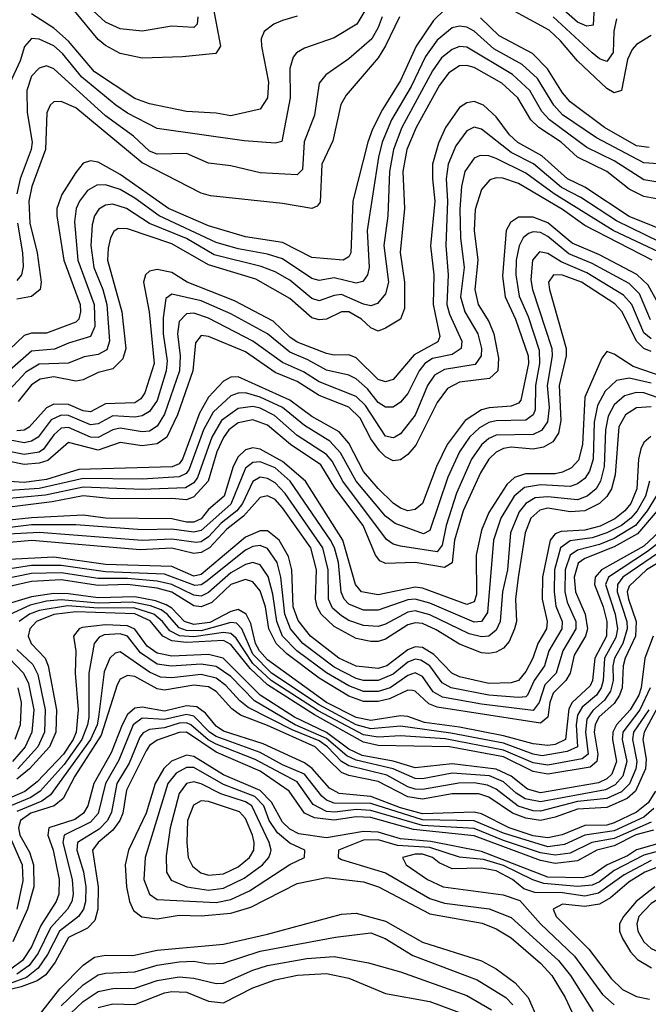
# Model space of a CAD drawing. Header units: inches. Extents: x 990535 to 1117859, y 769386 to 892122.
# Tile 643 of 656: x 1082758 to 1084462, y 830992 to 833662. Entities that reach past the tile are written whole.
import ezdxf

# ---------------------------------------------------------------- set-up
doc = ezdxf.new("R2010")
doc.units = ezdxf.units.IN
doc.header["$MEASUREMENT"] = 0
doc.layers.add('B0883', color=7, linetype='Continuous')

msp = doc.modelspace()

# ---------------------------------------------------------------- linework, layer by layer
at = {"layer": 'B0883', "color": 5}
for points, elevation in [([(1083240.2, 833670), (1083238.6, 833650), (1083230, 833641), (1083170, 833644.8), (1083090, 833630.8), (1083030, 833637.2), (1082990, 833655.3), (1082920.5, 833720.5)], 3260), ([(1084317, 833730), (1084312.8, 833647.2), (1084295.7, 833644.3), (1084270, 833655.2), (1084210, 833709.1)], 3340), ([(1083910.7, 833689.3), (1083879.8, 833660.2), (1083832.4, 833590), (1083790, 833496.7), (1083741.1, 833418.9), (1083714.7, 833365.3), (1083702, 833330), (1083661.4, 833170), (1083655.4, 833030), (1083650, 833018.5), (1083635.2, 833010), (1083550, 833016.9), (1083470, 833057.3), (1083370, 833072.8), (1083270, 833103.3), (1083161, 833150), (1083030, 833242.1), (1082970, 833275.4), (1082950, 833279.1), (1082930, 833272.8), (1082910, 833248), (1082872.2, 833187.8), (1082858.5, 833150), (1082858.1, 833130), (1082877.2, 833010), (1082921.3, 832890), (1082922.4, 832870), (1082917.5, 832850), (1082910, 832841.7), (1082830, 832811.7), (1082790, 832812.1), (1082770, 832805.3), (1082710, 832748.2)], 3420), ([(1083279.9, 833710), (1083302.4, 833590), (1083289.3, 833570.7), (1083198.8, 833561.2), (1083090, 833557.7), (1083030, 833569.9), (1082990, 833591.9), (1082970, 833608.7), (1082906.1, 833686)], 3280), ([(1084470, 833619.6), (1084430, 833594.9), (1084418.5, 833581.5), (1084406, 833554), (1084390, 833470), (1084370, 833463.4), (1084350, 833475.7), (1084270, 833550.2), (1084224.3, 833604.3), (1084193.2, 833633.2), (1084090, 833690)], 3380), ([(1083693.8, 833686.2), (1083672.1, 833650), (1083610, 833613), (1083530, 833584.8), (1083508, 833572), (1083499.3, 833560.7), (1083490.1, 833529.9), (1083490.8, 833450), (1083468.1, 833331.9), (1083450, 833327.1), (1083366.7, 833333.3), (1083130, 833367.3), (1083050, 833408.2), (1083018.1, 833430), (1082926, 833506), (1082873.8, 833570), (1082850, 833590.7), (1082810, 833609.2), (1082789.4, 833610.6), (1082770.9, 833589.1), (1082758.6, 833550), (1082730.5, 833490)], 3340), ([(1083740.3, 833670), (1083730, 833640.4), (1083712.6, 833610), (1083650, 833555.6), (1083587.6, 833512.4), (1083569.7, 833490.3), (1083557.1, 833402.9), (1083528.9, 833331.1), (1083524.2, 833255.8), (1083510, 833241.6), (1083410, 833246.5), (1083330, 833265.6), (1083270, 833272.9), (1083210, 833299.4), (1083130, 833297.1), (1083110, 833305.1), (1083066.2, 833346.2), (1082990, 833401.3), (1082850, 833528.8), (1082830, 833536.7), (1082810, 833530.8), (1082790, 833508.6), (1082777, 833470), (1082777.4, 833410), (1082791, 833330), (1082789.1, 833310), (1082758.9, 833230), (1082749.9, 833190.1)], 3360), ([(1083787.2, 833670), (1083750, 833590.7), (1083730, 833558.4), (1083642.9, 833457.1), (1083628.3, 833431.7), (1083606.5, 833333.5), (1083577.2, 833270), (1083572.5, 833167.5), (1083564.1, 833155.9), (1083550, 833149.5), (1083470, 833163.9), (1083275.4, 833184.6), (1083250, 833191.6), (1083090, 833273.4), (1082910, 833423.2), (1082870, 833440.3), (1082850, 833439.3), (1082840.4, 833430), (1082830.7, 833409.3), (1082827.3, 833310), (1082790.2, 833210), (1082782.7, 833170), (1082785, 833110), (1082804.5, 833030), (1082816, 832950), (1082813.5, 832930), (1082790, 832911.3), (1082750, 832904.2)], 3380), ([(1083510, 833671.2), (1083470, 833659.9), (1083446.4, 833650), (1083420.8, 833630), (1083412.8, 833610), (1083413, 833590), (1083432.6, 833492.6), (1083429.8, 833450.2), (1083410, 833419.6), (1083330, 833400.9), (1083290, 833408.6), (1083210, 833413.4), (1083110, 833433.6), (1083070, 833448.6), (1082960.3, 833520.3), (1082890, 833603.8), (1082850, 833638.6), (1082790, 833677.7)], 3320), ([(1084464.7, 833315.3), (1084430, 833319.7), (1084343.5, 833370), (1084250, 833439.6), (1084230, 833463.6), (1084189.1, 833529.1), (1084148.1, 833570), (1084057.8, 833617.8), (1084006.8, 833666.8)], 3420), ([(1084375.9, 833664.1), (1084368.7, 833631.3), (1084366.9, 833573.1), (1084350, 833548.4), (1084330, 833556.1), (1084310, 833572.4), (1084204.1, 833670)], 3360), ([(1084490, 833271.3), (1084450, 833274.2), (1084321.5, 833341.5), (1084230, 833404.3), (1084206.1, 833430), (1084162.2, 833502.2), (1084120.5, 833540.5), (1084043.1, 833583.1), (1083990, 833630.5), (1083970, 833641.5), (1083950, 833644.8), (1083930, 833640.1), (1083890, 833606.2), (1083858.2, 833561.8), (1083819.3, 833480.7), (1083765.9, 833390), (1083740.3, 833330), (1083730.5, 833289.5), (1083700.3, 833090), (1083705.4, 832990), (1083700.6, 832970), (1083688.1, 832951.9), (1083670, 832947.3), (1083610, 832961.5), (1083570, 832954.9), (1083550, 832960.1), (1083470, 833013.7), (1083430, 833026.5), (1083350, 833040.5), (1083290, 833057.4), (1083136.2, 833130), (1083070, 833178.4), (1083030, 833201.3), (1082990, 833214.2), (1082966.9, 833213.1), (1082941.6, 833198.4), (1082919.3, 833170), (1082910.5, 833149.5), (1082906, 833114), (1082914.9, 833010), (1082959.1, 832890), (1082961.2, 832830), (1082950, 832802.4), (1082890, 832784.9), (1082851.7, 832768.3), (1082790, 832762.6), (1082730, 832710.2)], 3440), ([(1084510, 833218.1), (1084450, 833227.3), (1084370, 833279.2), (1084295.5, 833315.5), (1084194.6, 833390), (1084173.2, 833413.2), (1084140.7, 833470), (1084093.8, 833513.8), (1083970, 833587.3), (1083950, 833589.1), (1083930, 833581.6), (1083901.8, 833558.2), (1083876.7, 833523.3), (1083794.2, 833370), (1083771.3, 833310), (1083760.5, 833250), (1083755.6, 833130), (1083745.5, 833050), (1083757.5, 832950), (1083750, 832918.6), (1083727.5, 832892.5), (1083710, 832885.8), (1083690, 832890.7), (1083630, 832916.8), (1083610, 832914.2), (1083570, 832899.4), (1083550, 832905.9), (1083490, 832955.2), (1083450, 832978.6), (1083412.4, 832992.4), (1083284.6, 833024.6), (1083210, 833068.7), (1083109.2, 833109.2), (1083046.8, 833150), (1083010, 833162.1), (1082990, 833159.3), (1082972.1, 833147.9), (1082960.8, 833130), (1082954, 833106), (1082950.7, 833049.3), (1082958.2, 832990), (1082983.3, 832930), (1082994.1, 832890), (1083001.1, 832790), (1082993.5, 832766.5), (1082970, 832753.7), (1082932.2, 832747.8), (1082889.8, 832730.2), (1082810, 832727.8), (1082773.9, 832706.1), (1082730, 832657.9)], 3460), ([(1084550, 833164.3), (1084450, 833182.7), (1084410, 833202.3), (1084350, 833250.2), (1084270, 833288.9), (1084226.4, 833330), (1084165.2, 833370), (1084143.3, 833390), (1084108.5, 833450), (1084065, 833490), (1083990, 833532.5), (1083970, 833538.1), (1083950, 833536.8), (1083921.7, 833518.3), (1083895.8, 833484.2), (1083832.3, 833370), (1083807.7, 833310), (1083796.5, 833250), (1083801.1, 833150), (1083789.2, 833030.8), (1083801.5, 832950), (1083801.4, 832878.6), (1083790.3, 832849.7), (1083750, 832825), (1083730, 832817.6), (1083710, 832826.2), (1083684.6, 832850), (1083650, 832869.5), (1083630, 832869.4), (1083590, 832849.4), (1083570, 832847.7), (1083550, 832853.5), (1083490, 832905.6), (1083397.9, 832957.9), (1083270, 832996.9), (1083170, 833053.8), (1083050, 833094.7), (1083024.4, 833095.6), (1083012.6, 833087.4), (1083003.7, 833070), (1082997.2, 833042.8), (1082996, 833010), (1083034.8, 832870), (1083045.1, 832770), (1083037.4, 832742.6), (1083010, 832714.9), (1082970, 832704.8), (1082930, 832685.4), (1082910, 832681.4), (1082850, 832693.5), (1082812.8, 832687.2), (1082790, 832671.7), (1082753.3, 832626.7)], 3480), ([(1084550, 833072.3), (1084410, 833128.4), (1084290, 833208), (1084243.4, 833230), (1084173.1, 833293.1), (1084108.8, 833328.8), (1084085.8, 833350), (1084050, 833398.8), (1084014.9, 833430), (1083990, 833439.8), (1083970, 833436.3), (1083950, 833423.5), (1083912.1, 833370), (1083893.2, 833326.8), (1083877.4, 833270), (1083876.6, 833230), (1083883.6, 833170), (1083871.2, 833048.8), (1083880.9, 832970), (1083878.5, 832890), (1083897, 832803), (1083891.4, 832788.6), (1083827, 832753), (1083770, 832686.1), (1083750, 832680.2), (1083730, 832686.4), (1083670, 832744.9), (1083650, 832753.4), (1083610, 832752.4), (1083590, 832756.6), (1083510, 832787.7), (1083490, 832801.1), (1083444.7, 832844.7), (1083339.9, 832899.9), (1083211.6, 832950), (1083170, 832976), (1083130, 832984.6), (1083110, 832979.9), (1083098.6, 832970), (1083093.4, 832950), (1083108.4, 832870), (1083122.1, 832730), (1083096.9, 832650), (1083086.2, 832633.8), (1083070, 832623.1), (1082990, 832620.5), (1082950, 832598.6), (1082930, 832601.1), (1082890, 832618.2), (1082850, 832619.2), (1082830, 832608.9), (1082783.4, 832556.6), (1082770, 832549), (1082750, 832547.3)], 3520), ([(1084570, 833022), (1084376.2, 833116.2), (1084279.5, 833179.5), (1084227.2, 833207.2), (1084150.8, 833270.8), (1084090, 833302.1), (1084010, 833365.4), (1083990, 833370.3), (1083970, 833360.6), (1083940, 833320), (1083919.3, 833270), (1083913.8, 833230), (1083917.6, 833170), (1083913.5, 833050), (1083919.9, 832970), (1083916.2, 832890), (1083923.2, 832863.2), (1083956.5, 832790), (1083954.9, 832770), (1083930, 832754.3), (1083877.1, 832742.9), (1083855.9, 832730), (1083840.5, 832710), (1083810, 832647.9), (1083790, 832624.6), (1083770, 832611), (1083750, 832611.5), (1083730, 832624.1), (1083700.6, 832660.6), (1083670, 832687.7), (1083650, 832697.9), (1083590, 832711.3), (1083539.3, 832739.3), (1083490, 832759.9), (1083429.6, 832809.6), (1083330, 832864.2), (1083250, 832899.3), (1083170, 832917.8), (1083154.2, 832905.8), (1083146.6, 832853.4), (1083146.9, 832810), (1083157.2, 832737.2), (1083155.1, 832710), (1083130, 832629.5), (1083110, 832599), (1083090, 832587.2), (1083070, 832584.3), (1083010, 832587.9), (1082970, 832565.8), (1082950, 832563.3), (1082890, 832588.1), (1082870, 832589.3), (1082843.1, 832576.9), (1082807.5, 832530), (1082790, 832518.5), (1082770, 832514.2), (1082650, 832537)], 3540), ([(1084491.4, 833031.4), (1084366.7, 833090), (1084206.7, 833190), (1084130, 833245.6), (1084050, 833285.3), (1084030, 833292.8), (1084006.4, 833293.6), (1083990, 833286.6), (1083964.9, 833250), (1083955.4, 833210), (1083951.6, 833148.4), (1083952.8, 833070), (1083962.6, 832990), (1083953.2, 832910), (1083964.9, 832870), (1084000.3, 832810), (1084009.8, 832770.2), (1084009.2, 832750), (1083992.9, 832727.1), (1083910, 832713.6), (1083882.4, 832697.6), (1083863.2, 832670), (1083830, 832589.5), (1083790, 832538.7), (1083775.1, 832530), (1083770, 832527.6), (1083750, 832532.8), (1083695.2, 832615.2), (1083670, 832640.1), (1083570, 832680.2), (1083526.9, 832706.9), (1083470, 832732.3), (1083390, 832790), (1083270, 832852.4), (1083230, 832866), (1083210, 832864.2), (1083190, 832843.2), (1083185.5, 832810), (1083192.8, 832750), (1083190.8, 832710), (1083150, 832591.9), (1083130, 832559.6), (1083110, 832546.1), (1083090, 832543.8), (1083030, 832554.1), (1083010, 832549.8), (1082970, 832528.6), (1082950, 832529.8), (1082890, 832556.4), (1082870, 832554.1), (1082850, 832535.7), (1082822.4, 832497.6), (1082810, 832489.5), (1082770, 832483.2), (1082630, 832511.1)], 3560), ([(1084472.6, 833010), (1084290, 833103.7), (1084230, 833147.4), (1084110, 833217.5), (1084068.2, 833231.8), (1084050, 833232.8), (1084032.6, 833227.4), (1084010, 833201.5), (1083993.1, 833146.9), (1083990, 833090), (1083999.8, 833010), (1083991.6, 832930), (1084000.5, 832890), (1084030, 832843.4), (1084043.6, 832810), (1084056.2, 832743.8), (1084054.3, 832710), (1084031.5, 832688.5), (1083950, 832678.7), (1083917.8, 832662.2), (1083890, 832623.9), (1083831.9, 832508.1), (1083810, 832483), (1083790, 832468.4), (1083770, 832465.6), (1083750, 832476.6), (1083733.1, 832493.1), (1083710, 832525.6), (1083681, 832581), (1083650, 832611.1), (1083570, 832642.8), (1083510, 832680.5), (1083450, 832705.3), (1083370, 832761.1), (1083270, 832802.6), (1083250, 832805.1), (1083234.4, 832785.6), (1083227.1, 832710), (1083185.2, 832590), (1083156.8, 832530), (1083130, 832511.3), (1083090, 832506.6), (1083030, 832515.6), (1082970, 832494.6), (1082890, 832515.3), (1082833.5, 832466.5), (1082810, 832458.9), (1082770, 832455.5), (1082610, 832487.9)], 3580), ([(1084490.4, 832890), (1084461.8, 832941.8), (1084431.2, 832971.2), (1084330, 833024.6), (1084255.9, 833055.9), (1084190, 833111), (1084150, 833126.1), (1084110, 833126.6), (1084088.2, 833111.8), (1084076.5, 833090), (1084066.5, 832966.5), (1084074.3, 832910), (1084102.2, 832850), (1084136.3, 832750), (1084137.2, 832730), (1084116.3, 832630), (1084110, 832622.1), (1084090, 832613.4), (1084030.4, 832609.6), (1084010, 832604.2), (1083965.4, 832574.6), (1083916.7, 832510), (1083888.2, 832450), (1083850.3, 832350), (1083830, 832333.4), (1083810, 832330), (1083790, 832337), (1083770, 832350.5), (1083730, 832390.5), (1083690, 832436.7), (1083650, 832513.1), (1083623.9, 832543.9), (1083550, 832585.5), (1083490.4, 832630.4), (1083350, 832693.8), (1083330, 832692.2), (1083310, 832681.8), (1083270, 832638.3), (1083245.1, 832594.8), (1083199.3, 832470), (1083190, 832457.4), (1083170.8, 832449.2), (1082918.2, 832441.8), (1082830, 832415.1), (1082770, 832407.1), (1082729.9, 832409.9)], 3620), ([(1082751.2, 833110), (1082765.5, 833030), (1082767, 832993), (1082762.7, 832970), (1082750, 832954.5)], 3360), ([(1084468.3, 832848.3), (1084438.2, 832918.2), (1084410, 832946.1), (1084310, 833001), (1084246.9, 833026.9), (1084190, 833074.3), (1084170, 833084.5), (1084150, 833086.9), (1084137.5, 833082.5), (1084122.5, 833070), (1084111.7, 833048.3), (1084104.3, 833010), (1084103.2, 832970), (1084112.5, 832912.5), (1084136.6, 832856.6), (1084166.1, 832766.1), (1084167.4, 832730), (1084156.7, 832670), (1084155.9, 832604.1), (1084150, 832589.9), (1084130, 832576.2), (1084050, 832574.1), (1084030, 832569.1), (1084004.5, 832555.5), (1083977.5, 832530), (1083950, 832490), (1083918.5, 832421.5), (1083870, 832276.9), (1083852.3, 832267.7), (1083775.5, 832295.5), (1083750, 832315.6), (1083670, 832410), (1083627.7, 832487.7), (1083598.6, 832518.6), (1083530, 832561.5), (1083470.5, 832610), (1083410, 832637.8), (1083370, 832650), (1083350, 832649.5), (1083330, 832641.6), (1083282.2, 832597.8), (1083255.7, 832550), (1083217.4, 832442.6), (1083209.2, 832430.8), (1083190, 832421.9), (1083090, 832416.3), (1082930, 832417.5), (1082810, 832390.1), (1082730, 832385.3)], 3640), ([(1084470, 832796.7), (1084450, 832812.7), (1084417.2, 832890), (1084395, 832915), (1084295.7, 832975.7), (1084225.7, 833005.7), (1084190, 833027.9), (1084167.5, 833032.5), (1084148.1, 833010), (1084143.6, 832956.4), (1084147.8, 832930), (1084200.9, 832770), (1084201.8, 832750), (1084188, 832670), (1084193.7, 832610), (1084189, 832571), (1084172.3, 832547.7), (1084150, 832536.8), (1084050, 832535.6), (1084030, 832525.9), (1084010, 832508.7), (1083982.7, 832470), (1083941.8, 832378.2), (1083914.2, 832290), (1083903, 832237), (1083890, 832219), (1083790, 832234.3), (1083770, 832239.8), (1083752.3, 832252.3), (1083634, 832410), (1083604.7, 832464.7), (1083590, 832482.6), (1083510, 832534.6), (1083448.4, 832588.4), (1083410, 832608), (1083390, 832613.2), (1083350, 832607.8), (1083305.1, 832574.9), (1083278.6, 832530), (1083239.4, 832420.6), (1083230, 832406.1), (1083207.3, 832392.7), (1083090, 832387.9), (1082930, 832394.2), (1082827.2, 832372.8), (1082710, 832361.9)], 3660), ([(1084470, 832762.5), (1084450.5, 832770.5), (1084430, 832790), (1084391.2, 832870), (1084371.8, 832891.8), (1084280.9, 832950), (1084230, 832969.1), (1084205.5, 832970), (1084191.6, 832950), (1084194.1, 832930), (1084239.5, 832770), (1084239.7, 832750), (1084220.9, 832670), (1084224.9, 832575.2), (1084219, 832541), (1084203.3, 832516.7), (1084177.8, 832502.2), (1084150, 832497.2), (1084090, 832502.2), (1084070, 832499.3), (1084050, 832489.4), (1084030.2, 832469.8), (1084007, 832433), (1083960.5, 832330), (1083936.7, 832250), (1083930.7, 832189.3), (1083910, 832176.2), (1083830, 832189.5), (1083750, 832187), (1083734.6, 832194.6), (1083722.5, 832210), (1083688.8, 832290), (1083612, 832392), (1083574.6, 832454.6), (1083492.1, 832510), (1083430, 832562), (1083390, 832576.9), (1083350, 832569), (1083325, 832550), (1083310, 832529), (1083292, 832490), (1083268.3, 832410), (1083230, 832368.2), (1083210, 832359.4), (1083170, 832363.6), (1083010, 832362.9), (1082930, 832370.5), (1082845.4, 832354.6), (1082730, 832340.2)], 3680), ([(1084555.1, 832675.1), (1084421.4, 832721.4), (1084370, 832755.1), (1084350, 832762.1), (1084336, 832744), (1084290, 832637.8), (1084283.7, 832510), (1084272.6, 832467.4), (1084253.6, 832446.4), (1084230, 832434.4), (1084209.7, 832430.3), (1084129.4, 832430.6), (1084099.7, 832420.3), (1084078.2, 832401.8), (1084030, 832325.6), (1084010, 832277.8), (1083995.9, 832210), (1083996.7, 832103.3), (1083990, 832083.1), (1083970, 832076), (1083850, 832119.8), (1083830, 832123.2), (1083730, 832102), (1083684.9, 832110), (1083667.9, 832130), (1083634.1, 832250), (1083532.4, 832410), (1083470, 832463.9), (1083410, 832497.3), (1083390, 832500.8), (1083370, 832495.1), (1083350, 832476.6), (1083336.6, 832450), (1083312.4, 832370), (1083270, 832333.6), (1083250, 832308.4), (1083230, 832299.5), (1083210, 832298.9), (1083170, 832308.4), (1082990.5, 832310.5), (1082930, 832318.3), (1082790, 832311.2), (1082610, 832291.9)], 3720), ([(1084470, 832675.9), (1084410.5, 832689.5), (1084376.1, 832683.9), (1084345.2, 832654.8), (1084324.5, 832615.5), (1084315.9, 832570), (1084312.9, 832470), (1084302.8, 832437.2), (1084290, 832417.7), (1084270, 832402.9), (1084250, 832396.2), (1084170, 832400.3), (1084126.9, 832393.1), (1084098.9, 832370), (1084062, 832310), (1084042.7, 832250), (1084026, 832054), (1084010, 832030), (1083990, 832028.1), (1083870, 832079.4), (1083830, 832090.6), (1083810, 832088.6), (1083730, 832060.4), (1083690, 832061), (1083650, 832077.2), (1083637.2, 832090), (1083629.1, 832109.1), (1083621.8, 832190), (1083610.9, 832230), (1083600.3, 832250), (1083491.4, 832410), (1083450, 832446.4), (1083410, 832462.5), (1083390, 832460.7), (1083370, 832445.6), (1083330, 832347.9), (1083250, 832277), (1083230, 832271.8), (1083170, 832280.2), (1083090, 832278.3), (1082910, 832291.9), (1082790, 832291.9), (1082717, 832283)], 3740), ([(1084507.5, 832630), (1084450, 832650), (1084429.4, 832650.6), (1084398.1, 832641.9), (1084370, 832617.9), (1084353.1, 832586.9), (1084345.9, 832550), (1084343, 832450), (1084332.9, 832410), (1084320.5, 832390), (1084296.6, 832370), (1084270, 832360.2), (1084190, 832368.2), (1084155.2, 832364.8), (1084130.1, 832350), (1084112.5, 832327.5), (1084088.6, 832270), (1084080.4, 832170), (1084067, 832110), (1084060.2, 832030), (1084050, 832006.7), (1084030, 831990), (1084010, 831988), (1083976.5, 831996.5), (1083870, 832048), (1083830, 832058.4), (1083810, 832055.2), (1083750, 832022.2), (1083730, 832016.2), (1083690, 832018.7), (1083650, 832032.9), (1083630, 832045), (1083606.2, 832066.2), (1083595.2, 832090), (1083594.2, 832170), (1083579.6, 832230), (1083477.3, 832377.3), (1083450, 832405.6), (1083430, 832417.9), (1083410, 832421.1), (1083390.2, 832409.8), (1083361.6, 832350), (1083346.1, 832330), (1083303.5, 832296.5), (1083270, 832259.5), (1083250, 832246.2), (1083236.1, 832243.9), (1083170, 832253.5), (1083090, 832249.4), (1082810, 832271.4), (1082610, 832260.7)], 3760), ([(1084470, 832612), (1084430, 832609.3), (1084400.5, 832590), (1084382.4, 832557.6), (1084372.2, 832427.8), (1084362.6, 832390), (1084350, 832368.7), (1084330, 832349.6), (1084290, 832330), (1084250, 832327.4), (1084190, 832337.4), (1084167.8, 832332.2), (1084143.4, 832310), (1084128.1, 832270), (1084109.1, 832149.1), (1084102.1, 832090), (1084105.2, 832030), (1084099.5, 832010), (1084084.6, 831975.4), (1084070, 831957.6), (1084050, 831946.9), (1084030, 831943.3), (1084010, 831944.8), (1083950, 831968.1), (1083887.4, 832007.4), (1083850, 832024.2), (1083830, 832025.9), (1083810, 832021), (1083750, 831981.7), (1083730, 831975.9), (1083710, 831975.4), (1083670, 831983.6), (1083610, 832016.7), (1083574.7, 832050), (1083564, 832070), (1083559.9, 832090), (1083562.8, 832170), (1083547, 832230), (1083470, 832338.3), (1083450, 832361), (1083430, 832370.9), (1083410, 832366.2), (1083364.8, 832315.2), (1083319.5, 832280.5), (1083271.9, 832230), (1083250, 832216.7), (1083230, 832214.1), (1083170, 832228.9), (1083084.1, 832224.1), (1082790.3, 832249.7), (1082710, 832242.4)], 3780), ([(1084468.7, 832531.3), (1084450, 832515.2), (1084442.1, 832497.9), (1084435.9, 832470), (1084431.6, 832390), (1084414.9, 832350), (1084399, 832330), (1084371.9, 832308.1), (1084331.5, 832288.5), (1084290, 832277.7), (1084226.2, 832273.8), (1084210, 832267.9), (1084195.8, 832250), (1084175, 832150), (1084174.7, 832090), (1084188.2, 832030), (1084185.9, 832010), (1084162.3, 831970), (1084148.9, 831930), (1084130, 831894.5), (1084110, 831869.7), (1084090, 831863.1), (1084030, 831861.8), (1083950, 831880.1), (1083929.7, 831889.7), (1083880.5, 831940.5), (1083850, 831959.5), (1083830, 831961), (1083810, 831952.8), (1083753.2, 831910), (1083730, 831901.9), (1083670, 831908.3), (1083622.6, 831930), (1083546.2, 831990), (1083512.7, 832032.7), (1083498.9, 832070), (1083495.8, 832170), (1083486.3, 832206.3), (1083461.3, 832250), (1083430, 832275.5), (1083410, 832276.1), (1083370, 832258.1), (1083250, 832157.5), (1083230, 832152.7), (1083170, 832178.6), (1082990, 832184.6), (1082850, 832204.1), (1082590, 832190.4)], 3820), ([(1084465.1, 832410), (1084455.1, 832370), (1084432.1, 832330), (1084415.2, 832310), (1084390, 832290), (1084350, 832270.5), (1084310, 832257.1), (1084250, 832248.6), (1084224.4, 832230), (1084207.9, 832170), (1084206.6, 832110), (1084211.8, 832071.8), (1084228.6, 832030), (1084227.8, 832010), (1084192.5, 831950), (1084181.1, 831910), (1084152.8, 831870), (1084134.9, 831830), (1084130, 831825.7), (1084110, 831823.9), (1084029.9, 831830.1), (1083927.9, 831850), (1083903.2, 831863.2), (1083870, 831910), (1083845.2, 831925.2), (1083830, 831927.3), (1083810, 831919.3), (1083770, 831887.4), (1083730, 831869.5), (1083690, 831869.7), (1083670, 831875.6), (1083610, 831906.3), (1083525.6, 831970), (1083491.9, 832010), (1083476.8, 832050), (1083466.1, 832150), (1083455.7, 832190), (1083430, 832228.1), (1083410, 832235.8), (1083390, 832233.1), (1083370, 832223.7), (1083262.6, 832137.4), (1083250, 832128.9), (1083232.7, 832127.3), (1083150, 832157.8), (1082990, 832164.1), (1082870, 832182), (1082790, 832181.9), (1082690, 832166.6)], 3840), ([(1084483.2, 832370), (1084459.6, 832330), (1084427.5, 832290), (1084370, 832254.9), (1084330, 832238.8), (1084270, 832223.2), (1084250, 832209.3), (1084236.4, 832170), (1084235.9, 832110), (1084242.1, 832082), (1084265.5, 832030), (1084265.4, 832010), (1084230.8, 831950), (1084212.1, 831890), (1084182.1, 831857.9), (1084165.9, 831810), (1084150, 831788.5), (1084010, 831805.7), (1083904.2, 831824.2), (1083878.7, 831838.7), (1083850, 831880.7), (1083830, 831890.7), (1083810, 831883.4), (1083761.9, 831850), (1083730, 831839.8), (1083690, 831839.9), (1083650, 831855.4), (1083590, 831891), (1083509.3, 831950), (1083470.3, 831990), (1083454.6, 832030), (1083443.9, 832103.9), (1083431.7, 832151.7), (1083410, 832183.2), (1083390, 832189.5), (1083370, 832184.2), (1083330, 832161.9), (1083270, 832108.4), (1083250, 832098.5), (1083230, 832100.8), (1083170, 832130.1), (1083130, 832139.6), (1083050, 832146.8), (1082970, 832146), (1082870, 832161.6), (1082790, 832160.3), (1082710, 832144)], 3860), ([(1084550, 832327.1), (1084450, 832234.2), (1084335.7, 832170), (1084318.6, 832150), (1084316.3, 832130), (1084340.1, 832070), (1084350.2, 832030), (1084348.8, 831990), (1084316.9, 831930), (1084310.9, 831870), (1084304.6, 831855.4), (1084256.2, 831810), (1084246.9, 831793.1), (1084237.5, 831710), (1084210, 831696), (1084190, 831693.6), (1084150, 831697.6), (1084070, 831720.1), (1083950, 831743.3), (1083855.6, 831755.6), (1083810, 831771.9), (1083790, 831773.6), (1083710, 831761.5), (1083670, 831769.7), (1083590, 831810.5), (1083430, 831925.8), (1083407.9, 831950), (1083397.4, 831970), (1083384.2, 832024.2), (1083371.8, 832050), (1083350, 832062.5), (1083330, 832057.3), (1083272.8, 832027.2), (1083230, 832021.4), (1083204.6, 832030), (1083170, 832065.8), (1083155.2, 832075.2), (1083125.8, 832085.8), (1083070, 832096.7), (1082970, 832093.6), (1082890, 832105.1), (1082850, 832106), (1082790, 832096.7), (1082698.6, 832070)], 3920), ([(1084486.1, 832330), (1084432.8, 832267.2), (1084370, 832232.7), (1084290, 832200.8), (1084272.3, 832187.7), (1084261.6, 832150), (1084264.4, 832110), (1084291.1, 832050), (1084297.8, 832010), (1084291.7, 831990), (1084261.5, 831938.5), (1084250.7, 831889.3), (1084238.2, 831870), (1084204.7, 831835.3), (1084195.1, 831810), (1084189.7, 831770.3), (1084170, 831753.8), (1083890, 831797.9), (1083866.9, 831806.9), (1083830, 831841.2), (1083822.4, 831842.4), (1083810, 831843.4), (1083760, 831820), (1083730, 831813), (1083690, 831812.8), (1083650, 831827.2), (1083570, 831876.4), (1083481.7, 831941.7), (1083453, 831970), (1083433.5, 832010), (1083423.7, 832070), (1083410, 832112.6), (1083390, 832137.8), (1083370, 832143.3), (1083330, 832130.3), (1083278.3, 832081.7), (1083250, 832069.2), (1083230, 832072.5), (1083170, 832109.2), (1083130, 832120), (1083050.1, 832129.9), (1082970, 832127.1), (1082870, 832142.5), (1082790, 832138.7), (1082710, 832120.4)], 3880), ([(1084530, 832274.3), (1084460.3, 832219.7), (1084353.9, 832150), (1084346.4, 832130), (1084372.1, 832050), (1084378.7, 832010), (1084373.8, 831986.2), (1084343.6, 831930), (1084339.9, 831870), (1084334.5, 831850), (1084321.4, 831830), (1084282.6, 831797.4), (1084270, 831775.7), (1084266.2, 831750), (1084270.4, 831689.6), (1084242.4, 831677.6), (1084174.7, 831665.3), (1084150, 831669.7), (1084070, 831699.4), (1083927.2, 831727.2), (1083790, 831746), (1083710, 831738.5), (1083670, 831749.5), (1083570, 831803.5), (1083440.7, 831890), (1083390, 831941.5), (1083360.2, 832010), (1083345.1, 832025.1), (1083330, 832027.2), (1083250, 832004.5), (1083210, 832005.2), (1083190, 832012.9), (1083157.2, 832050), (1083141.1, 832061.1), (1083112.6, 832072.6), (1083062.2, 832082.2), (1082970, 832079.5), (1082870, 832089), (1082830, 832085.2), (1082785.6, 832074.4), (1082717.5, 832042.5)], 3940), ([(1084510, 832229.8), (1084393.5, 832150), (1084378.6, 832130), (1084378.2, 832110), (1084403.6, 832030), (1084405.3, 832010), (1084393.6, 831970), (1084370.6, 831930), (1084366.2, 831910), (1084367.3, 831870), (1084359.5, 831840.5), (1084343.8, 831816.2), (1084311.4, 831788.6), (1084295.2, 831764.8), (1084292.4, 831730), (1084299.3, 831670), (1084282.8, 831657.2), (1084190, 831640.1), (1084150, 831646.7), (1084070, 831680.8), (1083911.5, 831711.5), (1083790, 831719.4), (1083730, 831715.7), (1083690, 831722.4), (1083567.3, 831787.3), (1083439.5, 831870), (1083390, 831916), (1083344.4, 831984.4), (1083330, 831996.9), (1083310, 831999.8), (1083230, 831988.1), (1083191, 831991), (1083164.6, 832004.6), (1083145.2, 832030), (1083121.7, 832050), (1083066.8, 832066.8), (1082970, 832066), (1082887.4, 832072.7), (1082810, 832060), (1082784, 832050), (1082755.7, 832030)], 3960), ([(1084510, 832201.5), (1084457.4, 832170), (1084410, 832125.3), (1084405.4, 832110), (1084408.2, 832090), (1084429.3, 832030), (1084427.1, 831990), (1084399.1, 831930), (1084393.9, 831910), (1084391.4, 831850), (1084384.3, 831830), (1084370, 831807.8), (1084328.4, 831770), (1084317.8, 831750), (1084315.6, 831730), (1084325.4, 831670), (1084322.9, 831650), (1084304.9, 831635.1), (1084190, 831615.4), (1084150, 831623.3), (1084070, 831662.8), (1083923.4, 831690), (1083730, 831693.8), (1083690, 831702.6), (1083556.8, 831776.8), (1083430, 831858), (1083382.7, 831902.7), (1083330, 831967.7), (1083310, 831978.6), (1083210, 831973.1), (1083170, 831977.3), (1083145.6, 831990), (1083111.8, 832031.8), (1083070, 832050.7), (1082910, 832056.4), (1082850, 832048.5), (1082803.5, 832030), (1082784.8, 832010), (1082780.4, 831990), (1082788.7, 831970), (1082827, 831930), (1082835, 831910), (1082857.1, 831790), (1082855.2, 831730), (1082838.2, 831690), (1082783.9, 831630), (1082750, 831602.3)], 3980), ([(1084475.8, 831990), (1084452.5, 831930), (1084442.9, 831850), (1084436.2, 831830), (1084413.4, 831790), (1084375.8, 831750), (1084366.3, 831730), (1084365.2, 831710), (1084375.8, 831650), (1084363.8, 831616.2), (1084350, 831602.7), (1084327.4, 831592.6), (1084170, 831565), (1084135, 831575), (1084090, 831610), (1084049.6, 831629.6), (1083930, 831644.1), (1083830, 831632.8), (1083770.6, 831650.6), (1083686.4, 831666.4), (1083650, 831683.7), (1083590, 831729.1), (1083502.6, 831770), (1083410.1, 831830), (1083309.3, 831930), (1083270, 831940.7), (1083170, 831935.5), (1083130, 831943.8), (1083103.3, 831963.3), (1083070, 832008.9), (1083050, 832017.9), (1082990, 832021.1), (1082926.7, 832013.3), (1082918.7, 832010), (1082903.6, 831990), (1082909.6, 831949.6), (1082907.7, 831890), (1082916.2, 831790), (1082910.3, 831730), (1082902.5, 831710), (1082876.5, 831670), (1082805.2, 831594.8), (1082771.6, 831568.4), (1082715.8, 831544.2)], 4020), ([(1084467.1, 831850), (1084439.3, 831790), (1084393.4, 831730), (1084391, 831710), (1084403.9, 831650), (1084392.9, 831610), (1084372.8, 831587.2), (1084346.4, 831573.6), (1084170, 831540.5), (1084128.6, 831548.6), (1084104.1, 831564.1), (1084070, 831594.9), (1084031.5, 831611.5), (1083930, 831618.2), (1083850, 831602.7), (1083830, 831603.9), (1083770, 831630.4), (1083670, 831653.3), (1083645.1, 831665.1), (1083590, 831712.3), (1083504.6, 831750), (1083394.6, 831814.6), (1083330, 831880.8), (1083290, 831908.2), (1083250, 831914.1), (1083168.3, 831908.3), (1083130, 831914.3), (1083085, 831945), (1083050, 831990.3), (1083030, 831996.8), (1082986.6, 831993.4), (1082972.9, 831987.1), (1082959.6, 831970), (1082945.4, 831890), (1082944.9, 831770), (1082941.8, 831750), (1082925.7, 831710), (1082877.9, 831642.1), (1082812.9, 831570), (1082787.8, 831552.2), (1082730.7, 831529.3)], 4040), ([(1082750, 831954.3), (1082793.1, 831913.1), (1082806.5, 831886.5), (1082826.8, 831790), (1082824.6, 831730), (1082807.1, 831690), (1082752.2, 831630)], 3960), ([(1082710.4, 831950), (1082767.5, 831890), (1082781.7, 831861.7), (1082795.6, 831790), (1082790.9, 831730), (1082772, 831690), (1082738.3, 831650)], 3940), ([(1084463.6, 831790), (1084422.2, 831730), (1084419, 831710), (1084431.6, 831650), (1084428.9, 831630), (1084410.9, 831589.1), (1084390, 831568.2), (1084350, 831549.5), (1084270, 831541.4), (1084170, 831515.8), (1084150, 831516.4), (1084109.5, 831529.4), (1084050, 831575.2), (1084026.3, 831586.3), (1083990, 831592), (1083948.3, 831591.7), (1083850, 831573.8), (1083830, 831574.7), (1083810, 831581), (1083753.1, 831613.1), (1083650, 831638.1), (1083630, 831650.5), (1083592.5, 831690), (1083570, 831706.1), (1083496.2, 831736.2), (1083376.8, 831796.8), (1083354.3, 831814.3), (1083316.2, 831856.2), (1083290, 831876), (1083250, 831885.8), (1083170, 831877.1), (1083139.2, 831879.2), (1083110, 831892.1), (1083030, 831947.7), (1083016.2, 831943.8), (1083002.3, 831930), (1082986.8, 831893.2), (1082971.5, 831770), (1082967.3, 831750), (1082949.2, 831710), (1082840.7, 831559.3), (1082817.4, 831542.6), (1082750, 831514.7)], 4060), ([(1084505.7, 831830), (1084451.2, 831730), (1084447.8, 831710), (1084456.6, 831656.6), (1084454.5, 831630), (1084427.8, 831570), (1084405.4, 831550), (1084350, 831525), (1084270, 831520.6), (1084210, 831499.2), (1084170, 831490.5), (1084130, 831496.8), (1084094.4, 831510), (1084030, 831553.4), (1084002.6, 831562.6), (1083930, 831562.6), (1083850, 831548), (1083810, 831554), (1083730, 831596), (1083650, 831612.1), (1083630, 831620.2), (1083559.1, 831690), (1083430, 831748.1), (1083356.1, 831776.1), (1083332.9, 831792.9), (1083290, 831840.4), (1083270, 831852.3), (1083230, 831857.2), (1083150, 831843.4), (1083130, 831847.6), (1083070, 831880.2), (1083050, 831883.6), (1083030, 831873.2), (1083021.6, 831858.4), (1082978.8, 831721.2), (1082907.2, 831610), (1082875.4, 831550), (1082851.4, 831530), (1082787.7, 831510), (1082759.8, 831490), (1082754, 831470), (1082758.3, 831450), (1082784.4, 831404.4), (1082795.3, 831370), (1082795.9, 831310), (1082779.1, 831250), (1082738.8, 831161.2)], 4080), ([(1082752.5, 831850), (1082761.6, 831810), (1082758.4, 831750), (1082744.6, 831710)], 3920), ([(1084481.7, 831570), (1084461.9, 831538.1), (1084430, 831512.6), (1084370, 831483.8), (1084350, 831477.8), (1084290, 831476.4), (1084229.1, 831450.9), (1084190, 831442.7), (1084150, 831448.5), (1084085, 831470), (1084010, 831508), (1083990, 831512.8), (1083850, 831508.4), (1083790, 831524.4), (1083710, 831555.4), (1083623.7, 831563.7), (1083597.6, 831577.6), (1083551, 831631), (1083530, 831646.8), (1083418, 831698), (1083310, 831732.8), (1083290, 831745.5), (1083261.4, 831781.4), (1083238.1, 831798.1), (1083210, 831801.4), (1083150, 831786.7), (1083090, 831797.7), (1083070, 831795.1), (1083050, 831777.2), (1083035.5, 831750), (1083006, 831674), (1082958.3, 831590), (1082942.5, 831530), (1082930.7, 831510), (1082906.9, 831493.1), (1082836.6, 831470), (1082834, 831450), (1082848.3, 831410), (1082865, 831330), (1082863.4, 831290), (1082856.1, 831270), (1082814.6, 831205.4), (1082790, 831147.5), (1082764.9, 831110), (1082733.3, 831086.7)], 4120), ([(1084477.5, 831522.5), (1084450, 831498.9), (1084370, 831461.9), (1084290, 831450.2), (1084235.2, 831424.8), (1084190, 831419.1), (1084070, 831455.3), (1083990, 831489.2), (1083850, 831491.8), (1083710, 831536), (1083610, 831537.5), (1083590, 831545.1), (1083576.5, 831556.5), (1083530, 831615.9), (1083470, 831641.5), (1083410, 831674.3), (1083290, 831718.2), (1083272.5, 831730), (1083230, 831773.1), (1083210, 831777.9), (1083150, 831764.1), (1083090, 831767.8), (1083065.6, 831750), (1083026.1, 831653.9), (1082989.9, 831590.1), (1082970.5, 831509.5), (1082950, 831485.7), (1082878.2, 831450), (1082874.8, 831430), (1082900, 831330), (1082902.4, 831290), (1082898.5, 831270), (1082887.5, 831250), (1082840.9, 831199.1), (1082807.7, 831130), (1082783, 831097), (1082750, 831072.9)], 4140), ([(1084470, 831485.5), (1084370, 831441.6), (1084309.4, 831430.6), (1084250, 831401.3), (1084210, 831395.7), (1084170, 831402.2), (1084070, 831435.6), (1083990, 831468.4), (1083850, 831476.2), (1083710, 831517.4), (1083670, 831519.6), (1083612.5, 831512.5), (1083590, 831514.5), (1083553.5, 831533.5), (1083510, 831594.9), (1083395.9, 831655.9), (1083290, 831696.7), (1083269, 831709), (1083221.5, 831750), (1083210, 831754.8), (1083190, 831753.7), (1083150, 831741), (1083110, 831737), (1083092.1, 831727.9), (1083083.6, 831716.4), (1083054.2, 831645.8), (1083021.4, 831590), (1083006.9, 831513.1), (1082995.6, 831490), (1082973.2, 831466.8), (1082914.3, 831430), (1082912.5, 831410), (1082930.7, 831350.7), (1082936.7, 831310), (1082936, 831270), (1082931, 831250), (1082916.9, 831230), (1082865.3, 831190), (1082833.3, 831126.7), (1082807.8, 831090), (1082775.6, 831064.4), (1082732, 831048)], 4160), ([(1084476.1, 831463.9), (1084428.7, 831451.3), (1084370, 831421.8), (1084322.7, 831410), (1084270, 831380.5), (1084210, 831373.2), (1084170, 831381.9), (1083990, 831448.8), (1083825.6, 831465.6), (1083710, 831498.5), (1083670, 831499.6), (1083610, 831490.6), (1083557.2, 831497.2), (1083530, 831510.4), (1083488.4, 831570), (1083410, 831624.1), (1083290, 831675.5), (1083210, 831730), (1083190, 831729.1), (1083130, 831707.7), (1083110, 831693.9), (1083100.9, 831679.1), (1083047.5, 831572.5), (1083037.4, 831510), (1083029.2, 831490), (1083010, 831463.7), (1082970.1, 831430), (1082954.6, 831410), (1082970.4, 831310), (1082969.7, 831250), (1082960.9, 831219.1), (1082941.7, 831198.3), (1082890, 831172.7), (1082854.2, 831105.8), (1082828.3, 831071.7), (1082805.2, 831054.8), (1082761.4, 831038.6), (1082630, 831007.7)], 4180), ([(1084510, 831432.9), (1084430, 831410.9), (1084405.5, 831394.5), (1084351, 831370), (1084310, 831342.1), (1084285.1, 831334.9), (1084190, 831336.7), (1084010, 831406), (1083872.9, 831432.9), (1083790, 831440.2), (1083730, 831458.7), (1083690, 831460.3), (1083590, 831443), (1083514.1, 831454.1), (1083490, 831466.5), (1083470, 831485.7), (1083440, 831540), (1083410, 831571.2), (1083310, 831614.4), (1083230, 831664), (1083210, 831667), (1083168.9, 831651.1), (1083148.8, 831631.2), (1083124.8, 831590), (1083100.8, 831510), (1083052.7, 831410), (1083043.5, 831370), (1083046.9, 831310), (1083055.6, 831270), (1083066.2, 831246.2), (1083088.5, 831228.5), (1083130, 831223.8), (1083190, 831233.4), (1083250, 831231.5), (1083330, 831238.6), (1083384.8, 831255.2), (1083510, 831318.8), (1083590, 831335.1), (1083690, 831324.1), (1083730.4, 831310.4), (1083870, 831236.8), (1084011.6, 831211.6), (1084050, 831196.3), (1084090, 831171.9), (1084170, 831102.8), (1084200.4, 831070), (1084236.6, 831010), (1084278.9, 830918.9)], 4220), ([(1082729.3, 831450), (1082764.2, 831370), (1082766.4, 831326.4), (1082750.2, 831250)], 4060), ([(1084510, 831412.7), (1084450, 831396.4), (1084370, 831354.1), (1084330, 831324), (1084310, 831314.5), (1084270, 831311.4), (1084178.9, 831318.9), (1084149, 831329), (1084070, 831368), (1084015.3, 831384.7), (1083950, 831391.1), (1083870, 831417.3), (1083782.5, 831422.5), (1083730, 831437.7), (1083690, 831436.9), (1083622.5, 831410), (1083621.1, 831390), (1083630, 831384.6), (1083750, 831348.6), (1083870, 831278.9), (1083910, 831265.8), (1084030.7, 831250.7), (1084090, 831226.7), (1084218.6, 831110), (1084251.1, 831070), (1084312.3, 830972.3)], 4240), ([(1084470, 831381.8), (1084397, 831343), (1084327.3, 831292.7), (1084290, 831285.1), (1084230, 831293.9), (1084154.5, 831294.5), (1084124.4, 831304.4), (1084094.3, 831330), (1084050, 831354), (1084010, 831360.9), (1083930, 831358.9), (1083895.5, 831375.5), (1083876.6, 831390), (1083850, 831398.5), (1083830, 831398.6), (1083795.9, 831390), (1083805.2, 831370), (1083863.6, 831330), (1083906.4, 831310), (1084068.6, 831288.6), (1084113.5, 831273.5), (1084169.5, 831210), (1084261.9, 831121.9), (1084338, 831018), (1084370, 830989.8)], 4260), ([(1084536.5, 831383.5), (1084453.1, 831350), (1084410, 831323.4), (1084360, 831280), (1084330, 831263), (1084290, 831257.1), (1084230, 831263.4), (1084204.4, 831250), (1084212, 831230), (1084301.3, 831141.2), (1084361.7, 831061.7), (1084391.9, 831031.9), (1084430, 831013.1), (1084465.1, 831005.1)], 4280), ([(1084480.3, 831310), (1084429.3, 831270.6), (1084394.6, 831230), (1084384.4, 831210), (1084384.4, 831190), (1084392.6, 831170), (1084414.2, 831134.2), (1084433.1, 831113.1), (1084470.8, 831090.8)], 4320), ([(1082785.1, 830930), (1082866, 831034), (1082930, 831097.3), (1082960.7, 831119.3), (1082990, 831125.1), (1083064.3, 831124.3), (1083130, 831138.2), (1083310, 831154.3), (1083430, 831181.6), (1083630, 831235.9), (1083670, 831238.7), (1083750, 831217.5), (1083850, 831159.8), (1084010, 831109.2), (1084050, 831087.5), (1084101.3, 831050), (1084136.5, 831010), (1084162.5, 830950)], 4180), ([(1082870, 830987.7), (1082930, 831044.6), (1082970, 831071.3), (1082990, 831076), (1083070, 831079.4), (1083130, 831097.9), (1083190, 831107.1), (1083230, 831108.2), (1083270, 831101.3), (1083310, 831103.3), (1083410, 831135.6), (1083614, 831174), (1083710, 831185.7), (1083748.4, 831170), (1083823.6, 831123.6), (1083998.2, 831058.1), (1084076.3, 831010), (1084094.6, 830990)], 4160), ([(1082878.2, 830950), (1082930, 830998.9), (1082970, 831025.9), (1083010, 831034.5), (1083070, 831035.1), (1083130, 831056.4), (1083190, 831065.9), (1083230, 831062.3), (1083290, 831047.7), (1083310, 831048.5), (1083390, 831084.3), (1083430, 831097.1), (1083536.2, 831116.2), (1083610, 831121.1), (1083703.9, 831103.9), (1083790, 831079.7), (1083970, 831015.3), (1084037, 830977)], 4140), ([(1082970, 830983.2), (1083010, 830993.1), (1083070, 830990.9), (1083150, 831022.9), (1083170, 831026.5), (1083210, 831024.2), (1083270, 831000.5), (1083310, 830996), (1083390, 831035.9), (1083450, 831058.2), (1083510.8, 831070.8), (1083590, 831074.8), (1083650, 831062.5), (1083750, 831020.6), (1083870, 830998.8), (1083949.9, 830969.8)], 4120)]:
    msp.add_lwpolyline(points, dxfattribs=dict(at, elevation=elevation))
for points, elevation in [([(1083230, 831634), (1083210, 831633.6), (1083181.7, 831618.3), (1083159.7, 831590), (1083097.7, 831390), (1083094.1, 831330), (1083110, 831290.7), (1083130, 831276), (1083290, 831267.5), (1083330, 831275.9), (1083380.8, 831299.1), (1083490, 831370.9), (1083530.2, 831389.8), (1083531.2, 831410), (1083490, 831428.5), (1083456.4, 831456.4), (1083434.2, 831490), (1083419.3, 831530), (1083395, 831555), (1083310, 831587.4)], 4240), ([(1083230, 831594.8), (1083210, 831590.5), (1083190, 831563), (1083165.8, 831470), (1083154.5, 831394.5), (1083155.5, 831350), (1083168.2, 831328.2), (1083210.4, 831310.4), (1083270, 831301.2), (1083310, 831306.7), (1083366.2, 831333.8), (1083416.4, 831370), (1083433.5, 831390), (1083437.5, 831402.5), (1083439.6, 831410), (1083433.9, 831430), (1083386.8, 831530), (1083370, 831540.3), (1083302.8, 831562.8), (1083250, 831589.1)], 4260), ([(1083250, 831543.4), (1083228.7, 831531.3), (1083212.9, 831490), (1083210.6, 831430), (1083214.1, 831390), (1083225.9, 831365.9), (1083248.4, 831348.4), (1083270, 831341.7), (1083310, 831345.3), (1083350, 831364.7), (1083380.7, 831390), (1083392.2, 831410), (1083393.8, 831430), (1083388.8, 831450), (1083370, 831495.5), (1083353.3, 831513.3), (1083270, 831542)], 4280), ([(1084610, 831323.1), (1084510, 831289.7), (1084470, 831265.1), (1084436.7, 831230), (1084431, 831210), (1084434, 831190), (1084450, 831161), (1084470, 831142.7), (1084490, 831134.3), (1084510, 831132.8), (1084550, 831149.5), (1084576.9, 831190), (1084611.9, 831290), (1084616.9, 831310)], 4340)]:
    msp.add_lwpolyline(points, close=True, dxfattribs=dict(at, elevation=elevation))

doc.saveas('drawing.dxf')
